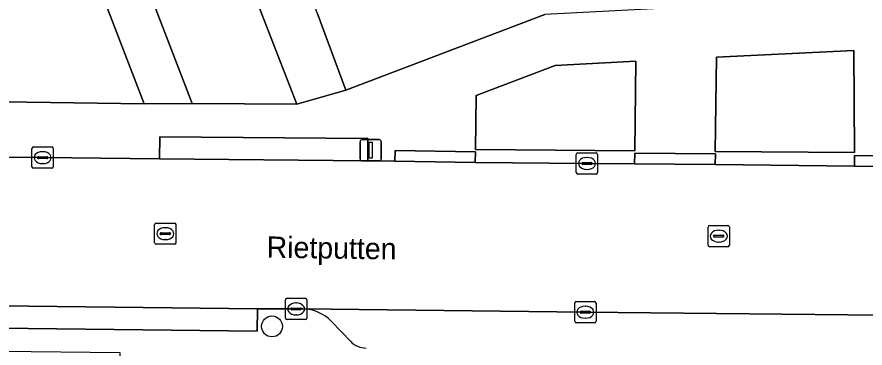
# Model space of a CAD drawing. Extents: x 159262 to 160143, y 383399 to 384319.
# Drawn here: x 159446.11 to 159485.91, y 383630.05 to 383645.59 of the extents above; entities that cross this region are included whole.
import ezdxf

# ---------------------------------------------------------------- set-up
doc = ezdxf.new("R2010")
doc.units = 0
for name, color, linetype in [('IMGEO_Boom', 7, 'Continuous'), ('IMGEO_Erf', 7, 'Continuous'), ('IMGEO_Groenvoorziening', 7, 'Continuous'), ('IMGEO_Kolk', 7, 'Continuous'), ('IMGEO_Lichtmast', 7, 'Continuous'), ('IMGEO_Openbare_ruimte_label', 7, 'Continuous'), ('IMGEO_Parkeervlak_open', 7, 'Continuous'), ('IMGEO_Rijbaan_lokaal_open', 7, 'Continuous'), ('IMGEO_Rioolput', 7, 'Continuous'), ('IMGEO_Voetpad_open', 7, 'Continuous')]:
    doc.layers.add(name, color=color, linetype=linetype)

msp = doc.modelspace()

# ---------------------------------------------------------------- linework, layer by layer
at = {"layer": 'IMGEO_Boom'}
msp.add_circle((159458.078, 383631.068), 0.489, dxfattribs=at)
at = {"layer": 'IMGEO_Erf'}
for points in [[(159438.869, 383641.706), (159452.08, 383641.511), (159438.358, 383677.117)], [(159460.195, 383645.78), (159461.547, 383642.154), (159470.88, 383645.715)]]:
    msp.add_lwpolyline(points, dxfattribs=at)
at = {"layer": 'IMGEO_Groenvoorziening'}
for points in [[(159485.383, 383644.011), (159478.936, 383643.704), (159478.88, 383639.278), (159485.41, 383639.224)], [(159475.103, 383639.309), (159475.147, 383643.52), (159471.365, 383643.317), (159467.665, 383641.913), (159467.626, 383639.377)]]:
    msp.add_lwpolyline(points, close=True, dxfattribs=at)
at = {"layer": 'IMGEO_Kolk'}
for p, q in [((159446.89, 383639.49), (159447.742, 383639.49)), ((159446.815, 383638.564), (159446.815, 383639.416)), ((159447.303, 383639.27), (159447.328, 383639.27)), ((159447.816, 383639.416), (159447.816, 383638.564)), ((159472.359, 383638.29), (159472.359, 383639.142)), ((159472.434, 383639.216), (159473.286, 383639.216)), ((159473.36, 383639.142), (159473.36, 383638.29)), ((159447.074, 383638.984), (159447.074, 383638.996)), ((159447.512, 383638.947), (159447.114, 383638.947)), ((159447.117, 383639.033), (159447.515, 383639.033)), ((159447.326, 383638.71), (159447.301, 383638.71)), ((159447.558, 383638.996), (159447.558, 383638.984)), ((159472.618, 383638.71), (159472.618, 383638.722)), ((159473.056, 383638.673), (159472.658, 383638.673)), ((159472.661, 383638.759), (159473.059, 383638.759)), ((159472.847, 383638.996), (159472.872, 383638.996)), ((159473.102, 383638.722), (159473.102, 383638.71)), ((159447.742, 383638.49), (159446.89, 383638.49)), ((159472.87, 383638.436), (159472.845, 383638.436)), ((159473.286, 383638.216), (159472.434, 383638.216)), ((159458.711, 383631.462), (159458.711, 383632.314)), ((159458.786, 383632.388), (159459.638, 383632.388)), ((159459.712, 383632.314), (159459.712, 383631.462)), ((159458.97, 383631.882), (159458.97, 383631.894)), ((159459.013, 383631.931), (159459.411, 383631.931)), ((159459.199, 383632.168), (159459.224, 383632.168)), ((159459.454, 383631.894), (159459.454, 383631.882)), ((159472.282, 383631.308), (159472.282, 383632.16)), ((159472.357, 383632.234), (159473.209, 383632.234)), ((159472.77, 383632.014), (159472.795, 383632.014)), ((159473.283, 383632.16), (159473.283, 383631.308)), ((159459.408, 383631.845), (159459.01, 383631.845)), ((159459.222, 383631.608), (159459.197, 383631.608)), ((159472.541, 383631.728), (159472.541, 383631.74)), ((159472.979, 383631.691), (159472.581, 383631.691)), ((159472.584, 383631.777), (159472.982, 383631.777)), ((159473.025, 383631.74), (159473.025, 383631.728)), ((159459.638, 383631.388), (159458.786, 383631.388)), ((159473.209, 383631.234), (159472.357, 383631.234)), ((159472.793, 383631.454), (159472.768, 383631.454))]:
    msp.add_line(p, q, dxfattribs=at)
for points in [[(159446.89, 383639.49), (159447.742, 383639.49)], [(159446.815, 383638.564), (159446.815, 383639.416)], [(159447.816, 383639.416), (159447.816, 383638.564)], [(159472.359, 383638.29), (159472.359, 383639.142)], [(159472.434, 383639.216), (159473.286, 383639.216)], [(159473.36, 383639.142), (159473.36, 383638.29)], [(159447.742, 383638.49), (159446.89, 383638.49)], [(159473.286, 383638.216), (159472.434, 383638.216)], [(159458.711, 383631.462), (159458.711, 383632.314)], [(159458.786, 383632.388), (159459.638, 383632.388)], [(159459.712, 383632.314), (159459.712, 383631.462)], [(159472.282, 383631.308), (159472.282, 383632.16)], [(159472.357, 383632.234), (159473.209, 383632.234)], [(159473.283, 383632.16), (159473.283, 383631.308)], [(159459.638, 383631.388), (159458.786, 383631.388)], [(159473.209, 383631.234), (159472.357, 383631.234)]]:
    msp.add_lwpolyline(points, dxfattribs=at)
for centre, radius, start, end in [((159446.892, 383639.414), 0.0765, 91.552, 178.448), ((159446.892, 383639.414), 0.0765, 91.552, 178.448), ((159447.74, 383639.414), 0.0765, 1.552, 88.448), ((159447.74, 383639.414), 0.0765, 1.552, 88.448), ((159472.436, 383639.14), 0.0765, 91.552, 178.448), ((159472.436, 383639.14), 0.0765, 91.552, 178.448), ((159473.284, 383639.14), 0.0765, 1.552, 88.448), ((159473.284, 383639.14), 0.0765, 1.552, 88.448), ((159447.114, 383638.993), 0.0403, 85.8775, 175.7526), ((159447.111, 383638.983), 0.0366, 178.938, 274.7102), ((159447.515, 383638.99), 0.043, 264.8664, 352.4533), ((159447.519, 383638.995), 0.0386, 1.7309, 96.639), ((159472.658, 383638.719), 0.0403, 85.8775, 175.7526), ((159472.655, 383638.709), 0.0366, 178.938, 274.7102), ((159473.059, 383638.716), 0.043, 264.8664, 352.4533), ((159473.063, 383638.721), 0.0386, 1.7309, 96.639), ((159446.892, 383638.566), 0.0765, 181.552, 268.448), ((159446.892, 383638.566), 0.0765, 181.552, 268.448), ((159447.74, 383638.566), 0.0765, 271.552, 358.448), ((159447.74, 383638.566), 0.0765, 271.552, 358.448), ((159472.436, 383638.292), 0.0765, 181.552, 268.448), ((159472.436, 383638.292), 0.0765, 181.552, 268.448), ((159473.284, 383638.292), 0.0765, 271.552, 358.448), ((159473.284, 383638.292), 0.0765, 271.552, 358.448), ((159458.788, 383632.312), 0.0765, 91.552, 178.448), ((159458.788, 383632.312), 0.0765, 91.552, 178.448), ((159459.636, 383632.312), 0.0765, 1.552, 88.448), ((159459.636, 383632.312), 0.0765, 1.552, 88.448), ((159459.01, 383631.891), 0.0403, 85.8775, 175.7526), ((159459.007, 383631.881), 0.0366, 178.938, 274.7102), ((159459.411, 383631.888), 0.043, 264.8664, 352.4533), ((159459.415, 383631.893), 0.0386, 1.7309, 96.639), ((159472.359, 383632.158), 0.0765, 91.552, 178.448), ((159472.359, 383632.158), 0.0765, 91.552, 178.448), ((159473.207, 383632.158), 0.0765, 1.552, 88.448), ((159473.207, 383632.158), 0.0765, 1.552, 88.448), ((159472.581, 383631.737), 0.0403, 85.8775, 175.7526), ((159472.578, 383631.727), 0.0366, 178.938, 274.7102), ((159472.982, 383631.734), 0.043, 264.8664, 352.4533), ((159472.986, 383631.739), 0.0386, 1.7309, 96.639), ((159458.788, 383631.464), 0.0765, 181.552, 268.448), ((159458.788, 383631.464), 0.0765, 181.552, 268.448), ((159459.636, 383631.464), 0.0765, 271.552, 358.448), ((159459.636, 383631.464), 0.0765, 271.552, 358.448), ((159472.359, 383631.31), 0.0765, 181.552, 268.448), ((159472.359, 383631.31), 0.0765, 181.552, 268.448), ((159473.207, 383631.31), 0.0765, 271.552, 358.448), ((159473.207, 383631.31), 0.0765, 271.552, 358.448)]:
    msp.add_arc(centre, radius, start, end, dxfattribs=at)
for centre, major_axis, ratio, start_param, end_param in [((159447.302, 383638.99), (-0.387, 0.002), 0.722429, 4.712389, 7.853982), ((159447.327, 383638.99), (-0.39, 0.002), 0.717154, 1.570796, 4.712389), ((159472.846, 383638.716), (-0.387, 0.002), 0.722429, 4.712389, 7.853982), ((159472.871, 383638.716), (-0.39, 0.002), 0.717154, 1.570796, 4.712389), ((159459.198, 383631.888), (-0.387, 0.002), 0.722429, 4.712389, 7.853982), ((159459.223, 383631.888), (-0.39, 0.002), 0.717154, 1.570796, 4.712389), ((159472.769, 383631.734), (-0.387, 0.002), 0.722429, 4.712389, 7.853982), ((159472.794, 383631.734), (-0.39, 0.002), 0.717154, 1.570796, 4.712389)]:
    msp.add_ellipse(centre, major_axis=major_axis, ratio=ratio, start_param=start_param, end_param=end_param, dxfattribs=at)
at = {"layer": 'IMGEO_Lichtmast'}
for p, q in [((159462.315, 383639.839), (159463.105, 383639.839)), ((159463.105, 383639.839), (159462.315, 383639.839)), ((159462.215, 383638.939), (159462.215, 383639.739)), ((159462.215, 383639.739), (159462.215, 383638.939)), ((159463.205, 383639.739), (159463.205, 383638.939)), ((159463.205, 383638.939), (159463.205, 383639.739)), ((159463.105, 383638.839), (159462.315, 383638.839)), ((159462.315, 383638.839), (159463.105, 383638.839))]:
    msp.add_line(p, q, dxfattribs=at)
msp.add_lwpolyline([(159462.635, 383639.714), (159462.785, 383639.714), (159462.785, 383638.964), (159462.635, 383638.964), (159462.635, 383639.714)], dxfattribs=at)
for centre, start, end in [((159462.315, 383639.739), 90, 180), ((159462.315, 383639.739), 90, 180), ((159463.105, 383639.739), 0, 90), ((159463.105, 383639.739), 360, 90), ((159462.315, 383638.939), 180, 270), ((159462.315, 383638.939), 180, 270), ((159463.105, 383638.939), 270, 0), ((159463.105, 383638.939), 270, 0)]:
    msp.add_arc(centre, 0.1, start, end, dxfattribs=at)
at = {"layer": 'IMGEO_Parkeervlak_open'}
for points in [[(159513.452, 383631.245), (159500, 383631.458), (159494.341, 383631.514), (159472.78, 383631.736), (159459.529, 383631.893)], [(159460.87, 383631.305), (159461.772, 383630.357)]]:
    msp.add_lwpolyline(points, dxfattribs=at)
for centre, radius, start, end in [((159459.464, 383629.921), 1.973, 44.5469, 88.1003), ((159462.505, 383631.089), 1.036, 224.9454, 269.1592)]:
    msp.add_arc(centre, radius, start, end, dxfattribs=at)
at = {"layer": 'IMGEO_Rijbaan_lokaal_open'}
msp.add_lwpolyline([(159441.61, 383674.649), (159442.38, 383672.543), (159443.562, 383669.529), (159444.874, 383666.015), (159446.781, 383661.13), (159447.242, 383659.978), (159448.581, 383656.463), (159450.754, 383650.851), (159452.098, 383647.346), (159452.549, 383646.165), (159454.327, 383641.533), (159459.241, 383641.492), (159457.052, 383647.141), (159457.011, 383647.25), (159455.963, 383650.041), (159447.428, 383672.182), (159446.46, 383674.672), (159448.227, 383675.335), (159448.113, 383675.43), (159447.984, 383675.503)], dxfattribs=at)
msp.add_lwpolyline([(159513.569, 383638.233), (159489.172, 383638.562), (159485.407, 383638.595), (159478.88, 383638.67), (159475.097, 383638.704), (159472.86, 383638.716), (159467.614, 383638.758), (159463.846, 383638.824), (159462.572, 383638.84), (159452.8, 383638.931), (159447.316, 383638.99), (159434.79, 383639.113), (159434.774, 383639.114), (159434.597, 383632.152), (159434.637, 383632.152), (159442.612, 383632.061), (159457.393, 383631.891), (159459.529, 383631.893), (159472.78, 383631.736), (159494.341, 383631.514), (159500, 383631.458), (159513.452, 383631.245), (159513.621, 383631.242)], close=True, dxfattribs=at)
at = {"layer": 'IMGEO_Rioolput'}
for p, q in [((159452.647, 383635.921), (159453.499, 383635.921)), ((159452.572, 383634.995), (159452.572, 383635.847)), ((159452.874, 383635.464), (159453.272, 383635.464)), ((159453.06, 383635.701), (159453.085, 383635.701)), ((159453.573, 383635.847), (159453.573, 383634.995)), ((159478.544, 383634.88), (159478.544, 383635.732)), ((159478.619, 383635.806), (159479.471, 383635.806)), ((159479.032, 383635.586), (159479.057, 383635.586)), ((159479.545, 383635.732), (159479.545, 383634.88)), ((159452.831, 383635.415), (159452.831, 383635.427)), ((159453.269, 383635.378), (159452.871, 383635.378)), ((159453.083, 383635.141), (159453.058, 383635.141)), ((159453.315, 383635.427), (159453.315, 383635.415)), ((159478.803, 383635.3), (159478.803, 383635.312)), ((159479.241, 383635.263), (159478.843, 383635.263)), ((159478.846, 383635.349), (159479.244, 383635.349)), ((159479.287, 383635.312), (159479.287, 383635.3)), ((159453.499, 383634.921), (159452.647, 383634.921)), ((159479.471, 383634.806), (159478.619, 383634.806)), ((159479.055, 383635.026), (159479.03, 383635.026))]:
    msp.add_line(p, q, dxfattribs=at)
for points in [[(159452.647, 383635.921), (159453.499, 383635.921)], [(159452.572, 383634.995), (159452.572, 383635.847)], [(159453.573, 383635.847), (159453.573, 383634.995)], [(159478.544, 383634.88), (159478.544, 383635.732)], [(159478.619, 383635.806), (159479.471, 383635.806)], [(159479.545, 383635.732), (159479.545, 383634.88)], [(159453.499, 383634.921), (159452.647, 383634.921)], [(159479.471, 383634.806), (159478.619, 383634.806)]]:
    msp.add_lwpolyline(points, dxfattribs=at)
for centre, radius, start, end in [((159452.649, 383635.845), 0.0765, 91.552, 178.448), ((159452.649, 383635.845), 0.0765, 91.552, 178.448), ((159453.497, 383635.845), 0.0765, 1.552, 88.448), ((159453.497, 383635.845), 0.0765, 1.552, 88.448), ((159452.871, 383635.424), 0.0403, 85.8775, 175.7526), ((159453.276, 383635.426), 0.0386, 1.7309, 96.639), ((159478.621, 383635.73), 0.0765, 91.552, 178.448), ((159478.621, 383635.73), 0.0765, 91.552, 178.448), ((159479.469, 383635.73), 0.0765, 1.552, 88.448), ((159479.469, 383635.73), 0.0765, 1.552, 88.448), ((159452.868, 383635.414), 0.0366, 178.938, 274.7102), ((159453.272, 383635.421), 0.043, 264.8664, 352.4533), ((159478.843, 383635.309), 0.0403, 85.8775, 175.7526), ((159478.84, 383635.299), 0.0366, 178.938, 274.7102), ((159479.244, 383635.306), 0.043, 264.8664, 352.4533), ((159479.248, 383635.311), 0.0386, 1.7309, 96.639), ((159452.649, 383634.997), 0.0765, 181.552, 268.448), ((159452.649, 383634.997), 0.0765, 181.552, 268.448), ((159453.497, 383634.997), 0.0765, 271.552, 358.448), ((159453.497, 383634.997), 0.0765, 271.552, 358.448), ((159478.621, 383634.882), 0.0765, 181.552, 268.448), ((159478.621, 383634.882), 0.0765, 181.552, 268.448), ((159479.469, 383634.882), 0.0765, 271.552, 358.448), ((159479.469, 383634.882), 0.0765, 271.552, 358.448)]:
    msp.add_arc(centre, radius, start, end, dxfattribs=at)
for centre, major_axis, ratio, start_param, end_param in [((159453.059, 383635.421), (-0.387, 0.002), 0.722429, 4.712389, 7.853982), ((159453.084, 383635.421), (-0.39, 0.002), 0.717154, 1.570796, 4.712389), ((159479.031, 383635.306), (-0.387, 0.002), 0.722429, 4.712389, 7.853982), ((159479.056, 383635.306), (-0.39, 0.002), 0.717154, 1.570796, 4.712389)]:
    msp.add_ellipse(centre, major_axis=major_axis, ratio=ratio, start_param=start_param, end_param=end_param, dxfattribs=at)
at = {"layer": 'IMGEO_Voetpad_open'}
for points in [[(159494.712, 383700.222), (159494.814, 383700.262), (159493.36, 383704.052), (159435.186, 383681.698), (159438.358, 383677.117), (159452.08, 383641.511), (159454.327, 383641.533), (159452.549, 383646.165), (159452.098, 383647.346), (159451.632, 383647.167), (159450.288, 383650.672), (159450.754, 383650.851), (159448.581, 383656.463), (159448.114, 383656.286), (159446.775, 383659.801), (159447.242, 383659.978), (159446.781, 383661.13), (159444.874, 383666.015), (159444.406, 383665.841), (159443.094, 383669.355), (159443.562, 383669.529), (159442.38, 383672.543), (159441.61, 383674.649), (159440.667, 383674.211)], [(159457.011, 383647.25), (159457.052, 383647.141), (159459.241, 383641.492), (159461.547, 383642.154), (159460.195, 383645.78), (159459.298, 383648.142), (159457.001, 383654.177), (159452.408, 383666.289), (159450.069, 383672.414), (159448.102, 383677.396)], [(159510.841, 383647.807), (159500, 383647.239), (159470.88, 383645.715), (159461.547, 383642.154), (159459.241, 383641.492), (159454.327, 383641.533), (159452.08, 383641.511), (159438.869, 383641.706)], [(159434.79, 383639.113), (159447.316, 383638.99), (159452.8, 383638.931), (159452.81, 383639.971), (159462.582, 383639.88), (159462.572, 383638.84), (159463.846, 383638.824), (159463.854, 383639.323), (159467.622, 383639.257), (159467.614, 383638.758), (159472.86, 383638.716), (159475.097, 383638.704), (159475.101, 383639.203), (159478.884, 383639.169), (159478.88, 383638.67), (159485.407, 383638.595), (159485.411, 383639.094), (159489.176, 383639.061), (159489.176, 383639.191), (159489.191, 383644.257), (159498.457, 383644.724), (159499.799, 383644.797), (159500, 383644.808), (159513.792, 383645.507)], [(159459.529, 383631.893), (159457.393, 383631.891), (159457.381, 383630.851), (159442.6, 383631.021), (159442.612, 383632.061), (159434.637, 383632.152), (159434.597, 383632.152), (159434.543, 383630.026), (159441.905, 383629.943), (159442.6, 383629.935), (159450.945, 383629.841), (159450.925, 383627.54), (159456.462, 383627.487), (159500, 383627.068), (159500.77, 383627.06), (159502.204, 383627.045), (159502.23, 383627.045), (159519.279, 383626.874), (159520.247, 383631.153), (159513.621, 383631.242), (159513.452, 383631.245)], [(159461.772, 383630.357), (159460.87, 383631.305)]]:
    msp.add_lwpolyline(points, dxfattribs=at)
for points in [[(159485.383, 383644.011), (159485.41, 383639.224), (159478.88, 383639.278), (159478.936, 383643.704)], [(159475.103, 383639.309), (159467.626, 383639.377), (159467.665, 383641.913), (159471.365, 383643.317), (159475.147, 383643.52)], [(159452.8, 383638.931), (159462.572, 383638.84), (159462.582, 383639.88), (159452.81, 383639.971)], [(159463.846, 383638.824), (159467.614, 383638.758), (159467.622, 383639.257), (159463.854, 383639.323)], [(159475.097, 383638.704), (159478.88, 383638.67), (159478.884, 383639.169), (159475.101, 383639.203)], [(159485.407, 383638.595), (159489.172, 383638.562), (159489.176, 383639.061), (159485.411, 383639.094)], [(159457.393, 383631.891), (159442.612, 383632.061), (159442.6, 383631.021), (159457.381, 383630.851)]]:
    msp.add_lwpolyline(points, close=True, dxfattribs=at)
for centre, radius, start, end in [((159459.464, 383629.921), 1.973, 44.5469, 88.1003), ((159462.505, 383631.089), 1.036, 224.9454, 269.1592)]:
    msp.add_arc(centre, radius, start, end, dxfattribs=at)

# ---------------------------------------------------------------- texts
at = {"layer": 'IMGEO_Openbare_ruimte_label'}
msp.add_text('Rietputten', height=1, rotation=359.1979, dxfattribs=at).set_placement((159457.82, 383634.294))

doc.saveas('drawing.dxf')
